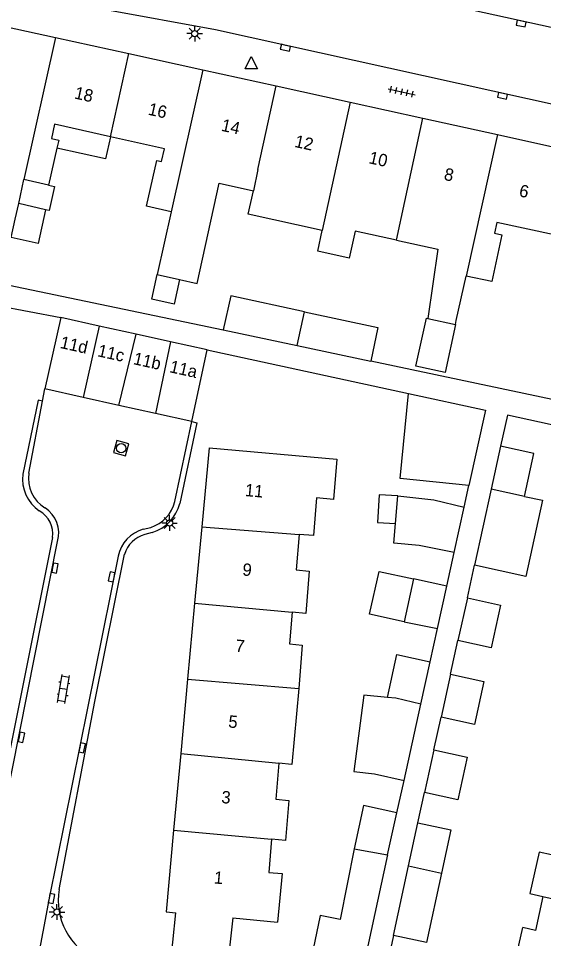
# Model space of a CAD drawing. Extents: x 131000 to 133014, y 396499 to 399001.
# Drawn here: x 131639.2 to 131681.7, y 397755.1 to 397829.6 of the extents above; entities that cross this region are included whole.
import ezdxf

# ---------------------------------------------------------------- set-up
doc = ezdxf.new("R2010")
doc.units = 0
for name, color, linetype in [('gg-afsc-erfafscheiding', 7, 'Continuous'), ('gg-anno-huisnummerreeks BGT', 7, 'Continuous'), ('gg-bbg-bijgebouw', 7, 'Continuous'), ('gg-bbg-gedigitaliseerde bebouwing', 7, 'Continuous'), ('gg-bbg-gedigitaliseerde bijgebouw', 7, 'Continuous'), ('gg-bbg-hoofdgebouw', 7, 'Continuous'), ('gg-bbg-luifel en loopbrug', 7, 'Continuous'), ('gg-bbg-tussenscheiding', 7, 'Continuous'), ('gg-knt-verharding', 7, 'Continuous'), ('gt-symb-klinker verharding', 7, 'Continuous'), ('gt-symb-kolk', 7, 'Continuous'), ('gt-symb-lichtmast', 7, 'Continuous'), ('gt-symb-rioolschacht', 7, 'Continuous'), ('gt-symb-tegel verharding', 7, 'Continuous'), ('gt-symb-waterafsluiter', 7, 'Continuous')]:
    doc.layers.add(name, color=color, linetype=linetype)

# ---------------------------------------------------------------- blocks, each defined once
blk = doc.blocks.new('gt0-LMAST')
at = {"layer": 'gt-symb-lichtmast'}
for p, q in [((-0.182, 0.173), (-0.447, 0.438)), ((-0.005, 0.246), (-0.005, 0.621)), ((0.172, 0.173), (0.437, 0.438)), ((-0.255, -0.004), (-0.63, -0.004)), ((-0.182, -0.181), (-0.447, -0.446)), ((-0.005, -0.254), (-0.005, -0.629)), ((0.437, -0.446), (0.172, -0.181)), ((0.245, -0.004), (0.62, -0.004))]:
    blk.add_line(p, q, dxfattribs=at)
blk.add_circle((-0.005, -0.004), 0.25, dxfattribs=at)
blk = doc.blocks.new('gt0-WAFSL')
at = {"layer": 'gt-symb-waterafsluiter'}
for p, q in [((-0.5, -0.333), (0, 0.667)), ((0, 0.667), (0.5, -0.333)), ((0.5, -0.333), (-0.5, -0.333))]:
    blk.add_line(p, q, dxfattribs=at)
blk = doc.blocks.new('gt0-KOLK')
at = {"layer": 'gt-symb-kolk'}
blk.add_lwpolyline([(0, 0), (0.375, 0), (0.375, 0.4), (-0.375, 0.4), (-0.375, 0), (0, 0)], dxfattribs=at)
blk = doc.blocks.new('gt0-TEG1')
at = {"layer": 'gt-symb-tegel verharding'}
for p, q in [((-1.125, 0), (1.125, 0)), ((-0.9, -0.25), (-0.9, 0.25)), ((-0.45, -0.25), (-0.45, 0.25)), ((0, -0.25), (0, 0.25)), ((0.45, -0.25), (0.45, 0.25)), ((0.9, -0.25), (0.9, 0.25))]:
    blk.add_line(p, q, dxfattribs=at)
blk = doc.blocks.new('gt0-RS')
at = {"layer": 'gt-symb-rioolschacht'}
blk.add_lwpolyline([(-0.5, -0.5), (0.5, -0.5), (0.5, 0.5), (-0.5, 0.5)], close=True, dxfattribs=at)
blk.add_circle((0, 0), 0.375, dxfattribs=at)
blk = doc.blocks.new('gt0-KL1')
at = {"layer": 'gt-symb-klinker verharding'}
for p, q in [((-1.15, 0.3), (1.15, 0.3)), ((-1, -0.3), (-1, 0.3)), ((-0.5, 0.3), (-0.5, 0.45)), ((0, -0.3), (0, 0.3)), ((0.5, 0.3), (0.5, 0.45)), ((1, -0.3), (1, 0.3)), ((-1.15, -0.3), (1.15, -0.3)), ((-0.5, -0.45), (-0.5, -0.3)), ((0.5, -0.45), (0.5, -0.3))]:
    blk.add_line(p, q, dxfattribs=at)

msp = doc.modelspace()

# ---------------------------------------------------------------- linework, layer by layer
at = {"layer": 'gg-afsc-erfafscheiding'}
for p, q in [((131619.22, 397809.773), (131642.67, 397805.371)), ((131637.836, 397808.126), (131655.826, 397804.364)), ((131654.516, 397802.745), (131670.815, 397799.216)), ((131683.809, 397798.436), (131667.755, 397801.837)), ((131675.32, 397790.031), (131675.704, 397791.781)), ((131673.91, 397783.622), (131674.51, 397786.348)), ((131675.577, 397782.691), (131676.159, 397785.338)), ((131672.565, 397777.506), (131673.158, 397780.205)), ((131674.215, 397776.498), (131674.816, 397779.232)), ((131672.872, 397770.394), (131673.454, 397773.04)), ((131669.879, 397765.293), (131670.454, 397767.908)), ((131671.572, 397764.482), (131672.112, 397766.936))]:
    msp.add_line(p, q, dxfattribs=at)
msp.add_lwpolyline([(131685.72, 397795.958), (131678.828, 397797.474), (131678.273, 397794.948)], dxfattribs=at)
at = {"layer": 'gg-bbg-bijgebouw'}
for p, q in [((131644.482, 397798.905), (131641.39, 397799.59)), ((131647.382, 397798.263), (131644.482, 397798.905)), ((131650.335, 397797.61), (131647.382, 397798.263)), ((131653.27, 397796.96), (131650.335, 397797.61)), ((131670.815, 397760.999), (131671.572, 397764.482)), ((131669.59, 397755.366), (131670.815, 397760.999))]:
    msp.add_line(p, q, dxfattribs=at)
for points in [[(131671.572, 397764.482), (131674.243, 397763.914), (131673.476, 397760.39)], [(131673.476, 397760.39), (131672.26, 397754.797), (131669.59, 397755.366)], [(131663.678, 397756.986), (131662.536, 397751.527), (131666.672, 397750.652)]]:
    msp.add_lwpolyline(points, dxfattribs=at)
at = {"layer": 'gg-bbg-gedigitaliseerde bebouwing'}
for p, q in [((131642.353, 397819.071), (131641.686, 397816.095)), ((131651.599, 397813.925), (131650.482, 397808.846)), ((131669.855, 397811.623), (131673.201, 397810.904)), ((131673.201, 397810.904), (131672.377, 397805.299)), ((131650.482, 397808.846), (131652.279, 397808.451)), ((131672.377, 397805.299), (131674.63, 397804.804)), ((131654.67, 397794.82), (131665.024, 397793.896)), ((131660.582, 397760.372), (131660.22, 397756.45)), ((131656.584, 397756.78), (131656.012, 397751.461)), ((131679.26, 397752.4), (131680.058, 397756.004))]:
    msp.add_line(p, q, dxfattribs=at)
for points in [[(131646.693, 397820.001), (131642.169, 397821.015), (131641.912, 397819.867), (131642.502, 397819.735), (131642.353, 397819.071)], [(131651.599, 397813.925), (131649.603, 397814.372), (131650.433, 397818.077), (131650.822, 397817.99), (131651.054, 397819.024), (131646.693, 397820.001)], [(131652.279, 397808.451), (131653.705, 397808.137), (131655.488, 397816.244), (131658.258, 397815.634)], [(131663.829, 397812.408), (131657.838, 397813.725), (131658.258, 397815.634)], [(131682.596, 397812.059), (131677.953, 397813.051), (131677.772, 397812.203), (131678.363, 397812.076), (131677.552, 397808.285), (131675.492, 397808.725)], [(131669.855, 397811.623), (131666.501, 397812.36), (131666.023, 397810.182), (131663.463, 397810.744), (131663.829, 397812.408)], [(131674.63, 397804.804), (131674.677, 397805.12), (131675.492, 397808.725)], [(131665.024, 397793.896), (131664.735, 397790.655), (131663.371, 397790.78)], [(131663.371, 397790.78), (131663.116, 397787.723), (131661.966, 397787.819)], [(131661.966, 397787.819), (131661.726, 397784.939), (131662.779, 397784.851), (131662.493, 397781.427), (131661.402, 397781.518)], [(131661.402, 397781.518), (131661.188, 397778.951), (131662.218, 397778.865), (131661.925, 397775.353)], [(131661.925, 397775.353), (131661.38, 397769.211), (131660.329, 397769.298)], [(131660.329, 397769.298), (131660.086, 397766.381), (131661.129, 397766.294), (131660.858, 397763.047), (131659.721, 397763.142)], [(131682.965, 397764.551), (131682.377, 397761.881), (131681.384, 397762.1), (131680.645, 397758.748), (131681.698, 397758.513)], [(131659.721, 397763.142), (131659.497, 397760.462), (131660.582, 397760.372)], [(131681.698, 397758.513), (131681.095, 397755.775), (131680.058, 397756.004)]]:
    msp.add_lwpolyline(points, dxfattribs=at)
at = {"layer": 'gg-bbg-gedigitaliseerde bijgebouw'}
for p, q in [((131642.67, 397805.371), (131641.39, 397799.59)), ((131645.787, 397804.68), (131642.67, 397805.371)), ((131648.764, 397804.02), (131645.787, 397804.68)), ((131655.826, 397804.364), (131661.795, 397803.1)), ((131651.54, 397803.405), (131648.764, 397804.02)), ((131654.516, 397802.745), (131651.54, 397803.405)), ((131653.27, 397796.96), (131654.516, 397802.745)), ((131661.795, 397803.1), (131667.755, 397801.837)), ((131678.273, 397794.948), (131677.512, 397791.49)), ((131677.512, 397791.49), (131676.159, 397785.338)), ((131669.766, 397788.691), (131669.959, 397790.94)), ((131674.51, 397786.348), (131675.32, 397790.031)), ((131671.215, 397784.216), (131670.454, 397780.757)), ((131673.91, 397783.622), (131671.215, 397784.216)), ((131673.158, 397780.205), (131673.91, 397783.622)), ((131675.577, 397782.691), (131674.816, 397779.232)), ((131670.454, 397780.757), (131673.158, 397780.205)), ((131671.812, 397774.084), (131672.565, 397777.506)), ((131674.215, 397776.498), (131673.454, 397773.04)), ((131670.454, 397767.908), (131671.812, 397774.084)), ((131672.872, 397770.394), (131672.112, 397766.936)), ((131669.127, 397761.877), (131669.879, 397765.293)), ((131669.127, 397761.877), (131666.672, 397750.652))]:
    msp.add_line(p, q, dxfattribs=at)
for points in [[(131641.686, 397816.095), (131642.174, 397815.986), (131641.737, 397814.034), (131641.444, 397814.1)], [(131641.444, 397814.1), (131640.832, 397811.367), (131638.655, 397811.855), (131638.987, 397813.336)], [(131662.395, 397805.845), (131656.426, 397807.136), (131655.826, 397804.364)], [(131662.395, 397805.845), (131668.343, 397804.558), (131667.755, 397801.837)], [(131675.704, 397791.781), (131670.131, 397792.336), (131670.815, 397799.216)], [(131670.815, 397799.216), (131677.043, 397797.867), (131675.704, 397791.781)], [(131680.207, 397790.896), (131680.968, 397794.355), (131678.273, 397794.948)], [(131669.959, 397790.94), (131672.863, 397790.608), (131675.32, 397790.031)], [(131680.207, 397790.896), (131681.652, 397790.578), (131680.298, 397784.426), (131676.159, 397785.338)], [(131674.51, 397786.348), (131671.669, 397786.928), (131669.631, 397787.117), (131669.766, 397788.691)], [(131675.577, 397782.691), (131678.272, 397782.097), (131677.511, 397778.639), (131674.816, 397779.232)], [(131669.105, 397774.624), (131669.87, 397778.1), (131672.565, 397777.506)], [(131674.215, 397776.498), (131676.91, 397775.905), (131676.149, 397772.446), (131673.454, 397773.04)], [(131669.105, 397774.624), (131667.197, 397774.814), (131666.391, 397768.636), (131668.061, 397768.445), (131670.454, 397767.908)], [(131672.872, 397770.394), (131675.568, 397769.801), (131674.807, 397766.342), (131672.112, 397766.936)], [(131669.879, 397765.293), (131667.184, 397765.887), (131666.414, 397762.381)], [(131666.414, 397762.381), (131665.275, 397756.652), (131663.678, 397756.986)]]:
    msp.add_lwpolyline(points, dxfattribs=at)
at = {"layer": 'gg-bbg-hoofdgebouw'}
for p, q in [((131635.86, 397829.44), (131642.233, 397828.039)), ((131642.233, 397828.039), (131648.188, 397826.729)), ((131648.188, 397826.729), (131654.165, 397825.415)), ((131654.165, 397825.415), (131660.097, 397824.11)), ((131660.097, 397824.11), (131666.099, 397822.79)), ((131666.099, 397822.79), (131671.977, 397821.498)), ((131671.977, 397821.498), (131678.008, 397820.171)), ((131678.008, 397820.171), (131684.134, 397818.824)), ((131654.67, 397794.82), (131654.079, 397788.44)), ((131654.079, 397788.44), (131653.506, 397782.261)), ((131653.506, 397782.261), (131652.935, 397776.096)), ((131652.935, 397776.096), (131652.377, 397770.077)), ((131652.377, 397770.077), (131651.802, 397763.875)), ((131656.584, 397756.78), (131660.22, 397756.45))]:
    msp.add_line(p, q, dxfattribs=at)
for points in [[(131651.802, 397763.875), (131651.19, 397757.27), (131651.975, 397757.199)], [(131656.012, 397751.461), (131651.499, 397752.437), (131651.975, 397757.199)]]:
    msp.add_lwpolyline(points, dxfattribs=at)
at = {"layer": 'gg-bbg-luifel en loopbrug'}
for points in [[(131646.693, 397820.001), (131646.298, 397818.204), (131642.353, 397819.071)], [(131652.279, 397808.451), (131651.838, 397806.444), (131650.046, 397806.859), (131650.482, 397808.846)], [(131674.63, 397804.804), (131673.775, 397800.912), (131671.406, 397801.433), (131672.261, 397805.325), (131672.377, 397805.299)], [(131669.959, 397790.94), (131668.431, 397791.033), (131668.295, 397788.78), (131669.766, 397788.691)], [(131670.454, 397780.757), (131667.67, 397781.37), (131668.431, 397784.829), (131671.215, 397784.216)]]:
    msp.add_lwpolyline(points, dxfattribs=at)
at = {"layer": 'gg-bbg-tussenscheiding'}
for p, q in [((131642.233, 397828.039), (131639.694, 397816.541)), ((131646.693, 397820.001), (131648.188, 397826.729)), ((131654.165, 397825.415), (131651.599, 397813.925)), ((131658.633, 397817.339), (131660.097, 397824.11)), ((131666.099, 397822.79), (131663.829, 397812.408)), ((131670.529, 397814.76), (131671.977, 397821.498)), ((131678.008, 397820.171), (131675.492, 397808.725)), ((131658.633, 397817.339), (131658.258, 397815.634)), ((131639.263, 397814.588), (131639.694, 397816.541)), ((131641.686, 397816.095), (131639.694, 397816.541)), ((131638.987, 397813.336), (131639.263, 397814.588)), ((131641.444, 397814.1), (131639.263, 397814.588)), ((131669.855, 397811.623), (131670.529, 397814.76)), ((131661.795, 397803.1), (131662.395, 397805.845)), ((131645.787, 397804.68), (131644.482, 397798.905)), ((131647.382, 397798.263), (131648.764, 397804.02)), ((131651.54, 397803.405), (131650.335, 397797.61)), ((131680.207, 397790.896), (131677.512, 397791.49)), ((131654.079, 397788.44), (131661.966, 397787.819)), ((131653.506, 397782.261), (131661.402, 397781.518)), ((131652.935, 397776.096), (131661.925, 397775.353)), ((131652.377, 397770.077), (131660.329, 397769.298)), ((131651.802, 397763.875), (131659.721, 397763.142)), ((131666.414, 397762.381), (131669.127, 397761.877)), ((131670.815, 397760.999), (131673.476, 397760.39)), ((131681.698, 397758.513), (131689.503, 397756.775))]:
    msp.add_line(p, q, dxfattribs=at)
msp.add_lwpolyline([(131671.812, 397774.084), (131669.796, 397774.554), (131669.105, 397774.624)], dxfattribs=at)
at = {"layer": 'gg-knt-verharding'}
for p, q in [((131689.074, 397827.347), (131662.49, 397833.23)), ((131641.204, 397798.61), (131641.39, 397799.59)), ((131640.096, 397792.777), (131641.204, 397798.61)), ((131651.891, 397790.487), (131653.27, 397796.96)), ((131649.352, 397788.23), (131649.954, 397788.39)), ((131650.068, 397787.973), (131649.478, 397787.807)), ((131669.59, 397755.366), (131668.122, 397748.613))]:
    msp.add_line(p, q, dxfattribs=at)
for points in [[(131686.044, 397821.835), (131655.2, 397828.66), (131646.33, 397830.26), (131585.008, 397840.759)], [(131641.204, 397798.61), (131640.832, 397798.678), (131639.593, 397792.691)], [(131653.27, 397796.96), (131653.695, 397796.859), (131652.311, 397790.309)], [(131635.649, 397754.117), (131636.146, 397755.992), (131636.88, 397759.481), (131642.416, 397787.257)], [(131642.01, 397787.573), (131637.239, 397763.883), (131636.317, 397759.49)], [(131647.315, 397786.062), (131641.72, 397758.388), (131640.719, 397752.925)], [(131642.539, 397759.088), (131645.44, 397774.285), (131647.825, 397786.207)]]:
    msp.add_lwpolyline(points, dxfattribs=at)
for centre, radius, start, end in [((131642.74, 397792.321), 3.168, 173.3017, 235.25472), ((131642.808, 397792.323), 2.75, 170.50689, 239.04856), ((131640.056, 397787.913), 2.45, 344.46363, 56.88941), ((131649.084, 397791.136), 2.881, 287.57139, 346.97126), ((131649.026, 397791.218), 3.409, 287.80003, 344.52702), ((131639.942, 397787.878), 2.091, 351.61819, 61.6614), ((131650.067, 397785.518), 2.805, 104.75837, 168.81039), ((131650.064, 397785.547), 2.334, 104.54548, 163.58768), ((131647.671, 397758.183), 5.212, 170.00038, 246.32879)]:
    msp.add_arc(centre, radius, start, end, dxfattribs=at)

# ---------------------------------------------------------------- block references
at = {"layer": 'gt-symb-klinker verharding', "rotation": 80.90519502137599}
msp.add_blockref('gt0-KL1', (131642.891, 397775.308), dxfattribs=at)
at = {"layer": 'gt-symb-kolk'}
for p, rotation in [((131679.981, 397829.356), 167.6451730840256), ((131660.892, 397827.4), 167.40904938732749), ((131678.468, 397823.509), 167.7571404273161), ((131642.008, 397785.136), -100.9617303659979), ((131646.98, 397784.343), 78.59511272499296), ((131639.292, 397771.435), -101.21655251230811), ((131644.206, 397770.592), -101.51251324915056), ((131641.72, 397758.388), -100.65633662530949)]:
    msp.add_blockref('gt0-KOLK', p, dxfattribs=dict(at, rotation=rotation))
at = {"layer": 'gt-symb-lichtmast'}
for p in [(131653.517, 397828.351), (131651.482, 397788.746), (131642.37, 397757.26)]:
    msp.add_blockref('gt0-LMAST', p, dxfattribs=at)
at = {"layer": 'gt-symb-rioolschacht', "rotation": -105.80573688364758}
msp.add_blockref('gt0-RS', (131647.561, 397794.795), dxfattribs=at)
at = {"layer": 'gt-symb-tegel verharding', "rotation": -12.47907180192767}
msp.add_blockref('gt0-TEG1', (131670.265, 397823.644), dxfattribs=at)
at = {"layer": 'gt-symb-waterafsluiter'}
msp.add_blockref('gt0-WAFSL', (131658.09, 397825.821), dxfattribs=at)

# ---------------------------------------------------------------- texts
at = {"layer": 'gg-anno-huisnummerreeks BGT'}
for s, rotation, p in [('18', 347.6, (131643.716, 397823.106)), ('16', 347.6, (131649.682, 397821.794)), ('14', 347.6, (131655.601, 397820.492)), ('12', 347.6, (131661.537, 397819.186)), ('10', 347.6, (131667.544, 397817.866)), ('8', 347.6, (131673.626, 397816.528)), ('6', 347.6, (131679.705, 397815.19)), ('11d', 347.5, (131642.555, 397802.917)), ('11c', 347.5, (131645.59, 397802.245)), ('11b', 347.5, (131648.476, 397801.606)), ('11a', 347.5, (131651.421, 397800.954)), ('11', 354.7, (131657.546, 397790.928)), ('9', 354.7, (131657.34, 397784.497)), ('7', 354.7, (131656.769, 397778.329)), ('5', 354.7, (131656.2, 397772.197)), ('3', 354.7, (131655.634, 397766.085)), ('1', 354.7, (131655.031, 397759.577))]:
    msp.add_text(s, height=1, rotation=rotation, dxfattribs=at).set_placement(p)

doc.saveas('drawing.dxf')
